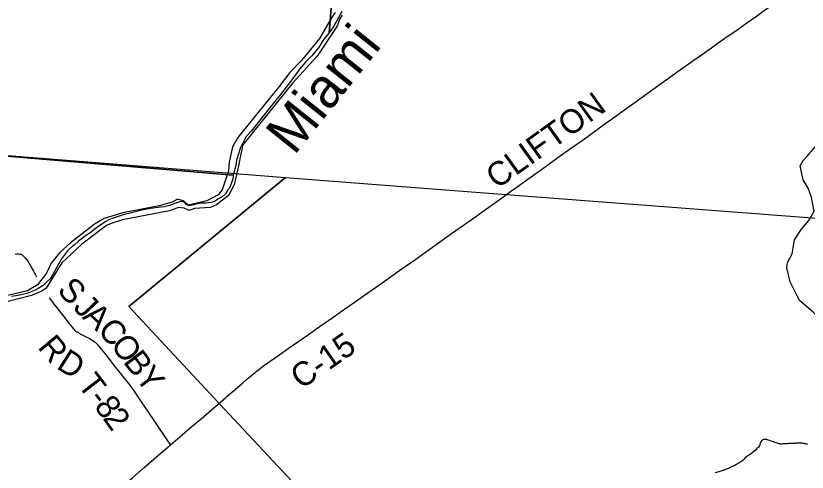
# Model space of a CAD drawing. Extents: x 1410790 to 1770854, y 448063 to 770588.
# Drawn here: x 1574144 to 1584098, y 643291 to 649026 of the extents above; entities that cross this region are included whole.
import ezdxf

# ---------------------------------------------------------------- set-up
doc = ezdxf.new("R2010")
doc.units = 0
for name, color, linetype in [('GM_X_County_Road', 7, 'Continuous'), ('GM_X_County_Road_Text', 7, 'Continuous'), ('GM_X_Major_River', 7, 'Continuous'), ('GM_X_Major_River_Text', 7, 'Continuous'), ('GM_X_Minor_River', 7, 'Continuous'), ('GM_X_Section', 7, 'Continuous'), ('GM_X_Township', 7, 'Continuous'), ('GM_X_Township_Road', 7, 'Continuous'), ('GM_X_Township_Road_Text', 7, 'Continuous')]:
    doc.layers.add(name, color=color, linetype=linetype)

msp = doc.modelspace()

# ---------------------------------------------------------------- linework, layer by layer
at = {"layer": 'GM_X_County_Road'}
for points in [[(1580431.6, 646864.6), (1580553.1, 646951.9), (1580756.3, 647096.5), (1581006.3, 647276.8), (1581295.2, 647482), (1581519, 647642.6), (1581915.4, 647928.7), (1582190.1, 648125.4), (1582534.9, 648370.5), (1582767.6, 648535.9), (1582892.4, 648624), (1582992.5, 648695.1), (1583091.7, 648764.8), (1583185.8, 648830.5), (1583349.6, 648945.5), (1583472.3, 649030.7), (1583557.8, 649091), (1583667.6, 649167.4), (1583834.7, 649283.3), (1583919.8, 649342.7), (1584000.5, 649399.6), (1584013.9, 649409)], [(1576799.7, 644241.3), (1576876, 644306.7), (1576933.7, 644356.6), (1576997.9, 644413), (1577046.5, 644455.2), (1577088.7, 644490.9), (1577132.5, 644527.6), (1577153.7, 644545), (1577167.6, 644556.3), (1577184.1, 644569.3), (1577216, 644593.2), (1577242.9, 644612.8), (1577344.3, 644684.9), (1577399.4, 644724.2), (1577465.4, 644770.7), (1577571.3, 644844.1), (1577703.7, 644936.9), (1577827.2, 645023), (1577961.5, 645117.2), (1578119.9, 645228.1), (1578225, 645301.4), (1578418.5, 645436.8), (1578488.4, 645485.7), (1578750.7, 645671.4), (1578976, 645830.1), (1579174.8, 645969.4), (1579327.5, 646077.3), (1579594.7, 646267.6), (1579720.6, 646356.5), (1579869.9, 646463.7), (1580065.7, 646601.5), (1580223, 646714.4), (1580367.9, 646818.9), (1580431.6, 646864.6)], [(1576088.3, 643632.9), (1576235.7, 643759.5), (1576338, 643846.3), (1576473.6, 643959), (1576606.1, 644074), (1576683.7, 644141.4), (1576784.8, 644228.6), (1576799.7, 644241.3)], [(1575497.8, 643124.3), (1575610.8, 643221.2), (1575752.7, 643344.5), (1575917, 643486.1), (1575999.4, 643556.3), (1576088.3, 643632.9)]]:
    msp.add_lwpolyline(points, dxfattribs=at)
at = {"layer": 'GM_X_Major_River'}
for points in [[(1578161.9, 649066.7), (1578116.5, 649001.7), (1577962.6, 648741.1), (1577738.4, 648464.1), (1577589.1, 648315.4), (1577455.1, 648138.4), (1576934.8, 647495.9), (1576870.1, 647379.3), (1576825.7, 647186.2), (1576817.2, 647078.3), (1576737.8, 646839.9), (1576688.4, 646775), (1576546.8, 646702.3), (1576311.7, 646645.7), (1576247.1, 646701.2), (1576177.6, 646720.8), (1576108.8, 646684.4), (1575945.9, 646638.1), (1575490.2, 646548.5), (1575254.9, 646479.9), (1575135.3, 646406.6), (1574826.1, 646167.6), (1574699.5, 646050.4), (1574590.5, 645916.8), (1574531.7, 645792.1), (1574416.4, 645644.7), (1574290.8, 645571.5), (1573969.3, 645492.9)], [(1578247.1, 649034.8), (1578209.8, 648975.6), (1578192.2, 648905.9), (1577935.5, 648519.5), (1577628, 648184.4), (1576998.6, 647406.3), (1576962.6, 647229.1), (1576953.4, 647177.2), (1576889.1, 646900.5), (1576820, 646766), (1576669.5, 646649.4), (1576592.8, 646617.1), (1576390.7, 646605.8), (1576326.1, 646577.3), (1576260.9, 646608.8), (1576191.2, 646618.4), (1576076.3, 646575), (1575486.3, 646462.6), (1575345.3, 646415.8), (1575282.8, 646389.2), (1574975.7, 646156.1), (1574722.5, 645921.8), (1574525.3, 645602.1), (1574472.5, 645565.3), (1574343.3, 645510.2), (1574049.9, 645437)]]:
    msp.add_lwpolyline(points, dxfattribs=at)
at = {"layer": 'GM_X_Minor_River'}
for points in [[(1584741.9, 643839.3), (1584503.2, 644422.9), (1584452.4, 644600.3), (1584416.6, 644941.9), (1584322, 645136.3), (1584174.8, 645303.6), (1584001.2, 645449.4), (1583883.2, 645682.4), (1583842.4, 645859.6), (1583851.6, 645925.6), (1583909.7, 646036.7), (1583939, 646212.6), (1584025.6, 646345.2), (1584119.7, 646453.5), (1584183.9, 646570.6), (1584153, 646741.6), (1584109.1, 646858.8), (1584046.9, 646964.3), (1584010.1, 647141.4), (1584049.3, 647206.8), (1584102.5, 647267.9), (1584245.8, 647435.4), (1584295.3, 647618.9), (1584292.9, 647709.2)], [(1583346.5, 643496.2), (1583372.7, 643511.9), (1583382.9, 643519.8), (1583401.1, 643535.5), (1583435.5, 643563.2), (1583445.6, 643567), (1583459.8, 643580.8), (1583474, 643594.7), (1583488.2, 643606.5), (1583500.4, 643624.4), (1583504.6, 643638.4), (1583506.7, 643648.4), (1583515, 643664.3), (1583521.1, 643676.3), (1583527.3, 643688.2), (1583537.4, 643698.1), (1583549.5, 643703.9), (1583559.6, 643705.8), (1583575.6, 643705.6), (1583587.6, 643705.4), (1583601.6, 643699.2), (1583621.5, 643690.9), (1583641.5, 643684.6), (1583655.5, 643680.3), (1583689.4, 643665.8), (1583703.4, 643661.6), (1583715.3, 643657.4), (1583727.3, 643655.2), (1583739.3, 643651.1), (1583749.3, 643650.9), (1583761.3, 643648.7), (1583771.4, 643648.6), (1583785.4, 643648.4), (1583799.4, 643650.2), (1583815.5, 643652), (1583829.5, 643651.8), (1583841.6, 643651.6), (1583851.6, 643651.5), (1583861.6, 643653.3), (1583871.6, 643653.2), (1583881.7, 643653), (1583891.7, 643654.9), (1583905.7, 643654.7), (1583919.8, 643654.5), (1583933.8, 643656.3), (1583945.8, 643656.1), (1583955.9, 643658), (1583967.9, 643657.8), (1583978, 643659.7), (1583988, 643659.5), (1584004, 643659.3), (1584026.1, 643659), (1584040.1, 643656.8), (1584054.1, 643654.6), (1584066.1, 643652.4), (1584078.1, 643650.2), (1584090, 643646), (1584102, 643643.8)], [(1582945, 643287.3), (1582957, 643291.2), (1582973.1, 643294.9), (1582989.2, 643300.7), (1583001.3, 643304.6), (1583017.4, 643308.3), (1583027.5, 643312.2), (1583037.5, 643314.1), (1583047.6, 643317.9), (1583065.7, 643323.7), (1583075.8, 643327.6), (1583085.8, 643331.4), (1583097.9, 643337.3), (1583112, 643343.1), (1583126.1, 643348.9), (1583140.3, 643358.8), (1583158.4, 643364.5), (1583172.5, 643370.3), (1583186.6, 643378.2), (1583198.8, 643386), (1583208.9, 643391.9), (1583223, 643401.7), (1583239.2, 643409.5), (1583251.3, 643417.3), (1583263.4, 643425.2), (1583275.6, 643435), (1583291.7, 643446.8), (1583312, 643464.6), (1583328.2, 643480.4), (1583346.5, 643496.2)]]:
    msp.add_lwpolyline(points, dxfattribs=at)
at = {"layer": 'GM_X_Section'}
msp.add_lwpolyline([(1573001.5, 652381.8), (1578338.6, 651905), (1578083.5, 648813.9), (1578020.2, 648730.9), (1577950.5, 648624), (1577864.8, 648517.4), (1577823.2, 648478.1), (1577785.7, 648442.7), (1577710.2, 648353.9), (1577616.1, 648219.4), (1577471.3, 648035.8), (1577332.5, 647862), (1577108.1, 647581.7), (1577043, 647508.7), (1577003.8, 647433.4), (1576968.8, 647372), (1576943.6, 647292.4), (1576924.5, 647222.7), (1576909, 647129), (1576879.3, 647023.5), (1572580.2, 647383.8)], close=True, dxfattribs=at)
for points in [[(1578243.7, 649081.2), (1578198.3, 648996), (1578144.8, 648894.9), (1578083.5, 648813.9), (1578338.6, 651905)], [(1572580.2, 647383.8), (1576879.3, 647023.5), (1576878.8, 646989.5), (1576853.6, 646913.9), (1576830.7, 646860.3), (1576810.4, 646840.6), (1576779.6, 646789.1), (1576739, 646751.8), (1576686.6, 646722.6), (1576652.2, 646697.2), (1576597.9, 646680.1), (1576539.8, 646671), (1576485.8, 646669.8), (1576421.7, 646662.8), (1576383.5, 646649.5), (1576343.4, 646640.1), (1576313.4, 646640.6), (1576281.7, 646659.1), (1576270, 646679.3), (1576250.2, 646689.6), (1576234.2, 646693.8), (1576208.2, 646688.2), (1576145.8, 646667.2), (1576077.4, 646642.3), (1576011.2, 646625.4), (1575935.1, 646616.6), (1575838.9, 646606.1), (1575730.6, 646583.9), (1575600.1, 646549.9), (1575493.7, 646523.6), (1575417.4, 646500.9), (1575355, 646477.9), (1575312.8, 646462.6), (1575268.4, 646437.3), (1575219.9, 646404), (1575151.2, 646359.1), (1575092.4, 646306.1), (1575017.6, 646257.3), (1574934.6, 646192.7), (1574876.9, 646145.6), (1574857.6, 646129.9), (1574794.7, 646072.9), (1574755.9, 646023.5), (1574717.2, 645972.2), (1574684.2, 645914.7), (1574651.2, 645849.2), (1574614.1, 645781.9), (1574575.2, 645722.5), (1574528.5, 645677.2), (1574487.9, 645637.9), (1574435.4, 645604.7), (1574387, 645577.5), (1574326.6, 645552.5), (1574282.3, 645537.2), (1574228.1, 645522.1), (1574169.9, 645509), (1574091.8, 645498.2)]]:
    msp.add_lwpolyline(points, dxfattribs=at)
at = {"layer": 'GM_X_Township'}
for points in [[(1567295.9, 650648.9), (1567116.2, 648670.7), (1567053.4, 647824.6), (1571072.9, 647506.1), (1571338.7, 647485), (1577536.2, 646993.8), (1580310.1, 646782.3), (1584490.3, 646461.5), (1590491, 646005.9), (1590819.8, 645980.8), (1592653.6, 645841), (1595385.5, 645632.7), (1599161.4, 645344.7)], [(1567295.9, 650648.9), (1567116.2, 648670.7), (1567053.4, 647824.6), (1571072.9, 647506.1), (1571338.7, 647485), (1577536.2, 646993.8), (1575565.3, 645370.8), (1576707.6, 644150.3), (1579816, 640829.1), (1582920.8, 637511.8), (1584683.3, 635628.5), (1583811, 633312.5), (1583568, 633186.4), (1583396.9, 633109.9), (1583248.4, 633033.3), (1583122.4, 632898.3), (1583007.7, 632708.6), (1583040.8, 632683.1), (1583120.4, 632572.9), (1583143.5, 632448), (1583135.7, 632285.8)], [(1583135.7, 632285.8), (1583143.5, 632448), (1583120.4, 632572.9), (1583040.8, 632683.1), (1583007.7, 632708.6), (1583122.4, 632898.3), (1583248.4, 633033.3), (1583396.9, 633109.9), (1583568, 633186.4), (1583811, 633312.5), (1584683.3, 635628.5), (1582920.8, 637511.8), (1579816, 640829.1), (1576707.6, 644150.3), (1575565.3, 645370.8), (1577536.2, 646993.8), (1580310.1, 646782.3), (1584490.3, 646461.5), (1590491, 646005.9), (1590819.8, 645980.8), (1592653.6, 645841), (1595385.5, 645632.7), (1599161.4, 645344.7)]]:
    msp.add_lwpolyline(points, dxfattribs=at)
at = {"layer": 'GM_X_Township_Road'}
for points in [[(1574135.7, 646029.4), (1574163, 646035.9), (1574180.8, 646035.9), (1574204.2, 646031.7), (1574213.6, 646028.7), (1574224.5, 646021.6), (1574246.1, 646001.6), (1574265.7, 645980.2), (1574298.2, 645936.9), (1574312.5, 645915.1), (1574324, 645895.4), (1574341.3, 645859.8), (1574364.6, 645816.5), (1574379.6, 645791.4), (1574392.2, 645769.6), (1574403.6, 645747.1)], [(1574563.1, 645480.2), (1574591.3, 645444.2), (1574608.2, 645422.5), (1574623.9, 645402.9), (1574648.2, 645372.1), (1574693.7, 645312.7), (1574758.8, 645228.5), (1574805.7, 645168.6), (1574848.2, 645117.4), (1574865.1, 645095.7), (1574873, 645086.6), (1574882.5, 645077.4), (1574889.4, 645071.4), (1574898.6, 645064), (1574910.3, 645056.2), (1574923.3, 645048.4), (1574961.9, 645027.1), (1575028.8, 644992.4), (1575053.5, 644979.4), (1575080.4, 644964.6), (1575096, 644955.5), (1575112.3, 644944.7), (1575127.7, 644933.8), (1575141.2, 644923.3), (1575155.1, 644910.8), (1575167.4, 644898.5), (1575177.6, 644887.4), (1575189.2, 644874), (1575218.2, 644838.3), (1575258.5, 644786.7), (1575308.9, 644722), (1575382.9, 644627.8), (1575422.6, 644578.2), (1575506.3, 644473), (1575576.7, 644382.4), (1575602.4, 644348.4), (1575623.8, 644319.4), (1575654.1, 644276.6), (1575714.1, 644186.6), (1575792.7, 644069.5), (1575898.6, 643914.3), (1576036.2, 643710.7), (1576072.2, 643656.8), (1576088.3, 643632.9)]]:
    msp.add_lwpolyline(points, dxfattribs=at)

# ---------------------------------------------------------------- texts
at = {"layer": 'GM_X_County_Road_Text'}
for s, rotation, p in [('CLIFTON', 35.70644, (1580195.7, 646840.6)), ('C-15', 34.82546, (1577733.3, 644323.8))]:
    msp.add_text(s, height=300, rotation=rotation, dxfattribs=at).set_placement(p)
at = {"layer": 'GM_X_Major_River_Text'}
msp.add_text('Miami', height=499.92, rotation=51.39645, dxfattribs=at).set_placement((1577645.2, 647261.3))
at = {"layer": 'GM_X_Township_Road_Text'}
for s, rotation, p in [('S', 313.15175, (1574652.7, 645567.1)), ('J', 313.19846, (1574854.5, 645351.8)), ('A', 317.54707, (1574968.6, 645231.7)), ('C', 313.95948, (1575159.8, 645057)), ('R', 309.79608, (1574410, 644857.9)), ('O', 307.52196, (1575325, 644886.3)), ('D', 327.51435, (1574642.2, 644603.1)), ('B', 307.47174, (1575485.8, 644677)), ('Y', 307.47172, (1575635.7, 644481.4)), ('T', 307.49648, (1574910.4, 644390.3)), ('-', 307.21023, (1575046.8, 644212.6)), ('8', 306.55767, (1575120.8, 644115.2)), ('2', 305.55523, (1575230, 643967.9))]:
    msp.add_text(s, height=300, rotation=rotation, dxfattribs=at).set_placement(p)

doc.saveas('drawing.dxf')
